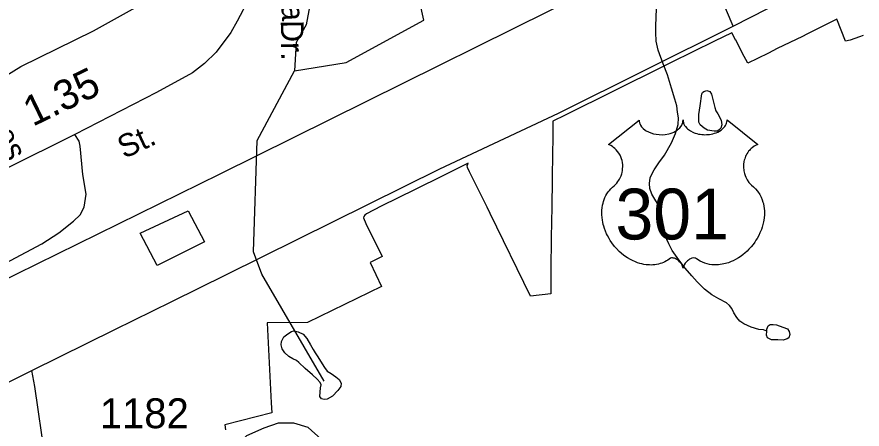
# Model space of a CAD drawing. Extents: x 2082433 to 2279600, y 546599 to 755198.
# Drawn here: x 2171377 to 2174911, y 617467 to 619190 of the extents above; entities that cross this region are included whole.
import ezdxf

# ---------------------------------------------------------------- set-up
doc = ezdxf.new("R2010")
doc.units = 0
for name, color, linetype in [('Exist Boundary Political City Limit New', 7, 'Continuous'), ('Exist Cultural Warehouse Building Footprint', 7, 'Continuous'), ('Exist Hydrographic Misc Water Feature', 7, 'Continuous'), ('Exist Hydrographic Pond Under 1500 Sq Ft', 7, 'Continuous'), ('Exist Railroad Mainline', 7, 'Continuous'), ('Exist Road Non-System Type 51', 7, 'Continuous'), ('Exist Road Non-System Type 51 Label', 7, 'Continuous'), ('Exist Road Primary US Attributed', 7, 'Continuous'), ('Exist Road Primary US Shield CELL', 7, 'Continuous'), ('Exist Road Primary US Shield Number Label', 7, 'Continuous'), ('Exist Road Secondary Mileage Hundredths English Label', 7, 'Continuous'), ('Exist Road Secondary Type 51 Attributed', 7, 'Continuous'), ('Exist Road Secondary Type 51 Label', 7, 'Continuous'), ('Exist Road Secondary Type 51 Number Label', 7, 'Continuous'), ('Map Preparation Boundary City Limit Buffer Line', 7, 'Continuous')]:
    doc.layers.add(name, color=color, linetype=linetype)

msp = doc.modelspace()

# ---------------------------------------------------------------- linework, layer by layer
at = {"layer": 'Exist Boundary Political City Limit New'}
for points in [[(2174916, 619112.8), (2174899.5, 619106.9), (2174861.5, 619093.3), (2174841.8, 619089.6), (2174805, 619180.3), (2174757.8, 619157.1), (2174680, 619117.8), (2174662.2, 619109.1), (2174609, 619082.8), (2174556.5, 619057.8), (2174519.8, 619039.4), (2174473.5, 619016.9), (2174432.5, 618996.6), (2174410, 619039.8), (2174382.8, 619094.3), (2174381.5, 619093.7), (2174381.2, 619094.3), (2174365.8, 619124.3), (2174293.8, 619088.9), (2174112, 618999.6), (2174079.2, 618983.4), (2173669, 618780), (2173618, 618754.8), (2173617.5, 618694.5), (2173616.5, 618608.4), (2173615, 618527.5), (2173614.5, 618509.4), (2173613, 618395.9), (2173611, 618268.7), (2173609.5, 618131.9), (2173609.8, 618032.3), (2173525, 618023.3), (2173356, 618368.4), (2173343, 618394.9), (2173325, 618431), (2173268.8, 618542.8)], [(2173268.8, 618542.8), (2173261, 618561.4), (2173260.2, 618568.8), (2173262, 618573.9), (2173264.2, 618578.6), (2173183, 618538.6), (2173158.2, 618526.6), (2173042, 618468.3), (2172900, 618398.9), (2172838.2, 618367.2), (2172832, 618361.9), (2172827.5, 618355.9), (2172825.8, 618349.8), (2172835.5, 618326.7), (2172904.2, 618188.7), (2172854.5, 618163.2), (2172901.2, 618062.8), (2172592.2, 617913.1), (2172423.5, 617911.6), (2172439.8, 617576.4), (2172442.2, 617535.7), (2172246, 617484.6), (2172248.8, 617464)]]:
    msp.add_lwpolyline(points, dxfattribs=at)
at = {"layer": 'Exist Cultural Warehouse Building Footprint'}
msp.add_lwpolyline([(2172093.2, 618380), (2172161.2, 618250.2), (2171963.5, 618150.5), (2171892.4, 618286.6)], close=True, dxfattribs=at)
at = {"layer": 'Exist Hydrographic Misc Water Feature'}
for points in [[(2174513, 617876.4), (2174498.6, 617882.6), (2174478.9, 617884.3), (2174447.1, 617894), (2174416.6, 617907.9), (2174400.4, 617918.1), (2174386.6, 617934), (2174374.5, 617953.6), (2174366.6, 617971.9), (2174356.1, 617983.6), (2174344.2, 617995.6), (2174312.2, 618011.3), (2174282.1, 618029.2), (2174252.1, 618052.9), (2174229.8, 618074.9), (2174221.8, 618083), (2174199.6, 618108.6), (2174171.5, 618140.5), (2174145.3, 618174.5), (2174117, 618214.4), (2174102.9, 618242.1), (2174094.9, 618259.9), (2174086.4, 618294), (2174078.2, 618333.8), (2174072.5, 618367.9), (2174066.4, 618392), (2174056.1, 618409.8), (2174043.8, 618427.9), (2174032.1, 618449.5), (2174023.7, 618473.4), (2174021.7, 618493.6), (2174025.1, 618517.8), (2174031.3, 618533.6), (2174040.9, 618551.6), (2174061, 618579.7), (2174084.6, 618611.9), (2174114.5, 618664.1), (2174130.3, 618702.3), (2174142.2, 618740.3), (2174143.9, 618768.4), (2174139.8, 618792.1), (2174135.7, 618818.3), (2174127.5, 618846.3), (2174113.5, 618891.8), (2174096.9, 618947.9), (2174078.5, 618993.6), (2174058.4, 619051.4), (2174050.4, 619089.5), (2174048.3, 619125.5), (2174048.1, 619155.5), (2174049.7, 619185.3), (2174051.2, 619227.7)], [(2172661.8, 617667.2), (2172400.8, 618115.3), (2172366.8, 618207.8), (2172380.9, 618673.3), (2172537.8, 618965.4)], [(2174307.7, 618785), (2174321.6, 618759.3), (2174324.3, 618739.1), (2174320.2, 618725.1), (2174314.3, 618719.1), (2174305.9, 618713.1), (2174292.3, 618713.1), (2174264, 618717), (2174250.1, 618724.8), (2174234.1, 618738.5), (2174228.1, 618750.8), (2174227.7, 618782.4), (2174233.9, 618818.5), (2174241.3, 618868.8), (2174243.1, 618874.6), (2174249.3, 618878.6), (2174261.6, 618882.8), (2174273.7, 618879), (2174281.5, 618866.8), (2174287.8, 618839.1), (2174295.6, 618811.2), (2174299.9, 618797.1), (2174307.7, 618785)], [(2174513, 617876.4), (2174513, 617884.5), (2174518.7, 617898.6), (2174526.7, 617904.7), (2174538.6, 617904.5), (2174552.7, 617902.8), (2174564.8, 617898.9), (2174598.9, 617886.9), (2174606.7, 617875.2), (2174608.9, 617863.1), (2174604.8, 617849.1), (2174597, 617845), (2174581, 617838.9), (2174558.9, 617841), (2174532.8, 617840.5), (2174515.2, 617848.4), (2174510.7, 617860.5), (2174513, 617876.4)], [(2172509.6, 617865.2), (2172525.8, 617875.3), (2172535.4, 617877.5), (2172553.5, 617873.5), (2172573.6, 617863.7), (2172589.6, 617845.8), (2172603.9, 617819.7), (2172616, 617800), (2172623.8, 617785.9), (2172632.2, 617774.1), (2172662.6, 617724.1), (2172674.3, 617710.1), (2172690.9, 617700.3), (2172710.5, 617686.4), (2172724.7, 617674.5), (2172732.7, 617658.7), (2172730.8, 617644.8), (2172718.8, 617628.8), (2172697, 617604.5), (2172674.9, 617592.4), (2172661.1, 617590.5), (2172651.1, 617594.4), (2172642.9, 617604.2), (2172645.1, 617622.1), (2172646.8, 617640), (2172648.8, 617652.3), (2172644.9, 617662.2), (2172632.8, 617675.8), (2172612.3, 617693.9), (2172582.4, 617720), (2172556.4, 617745.8), (2172546.3, 617753.4), (2172530.1, 617761.5), (2172513.9, 617771.3), (2172497.9, 617785.4), (2172486, 617803.1), (2172481.9, 617819.1), (2172483.8, 617833), (2172493.6, 617853), (2172509.6, 617865.2)]]:
    msp.add_lwpolyline(points, dxfattribs=at)
at = {"layer": 'Exist Hydrographic Pond Under 1500 Sq Ft'}
for points in [[(2172983, 619510.2), (2172934, 619619.9), (2172791.9, 619583.4), (2172642.8, 619458.6), (2172586.8, 619157.9), (2172544.8, 619083.3), (2172537.8, 618965.4)], [(2172537.8, 618965.4), (2172753.9, 619000.3), (2173077.9, 619177.4), (2173026.8, 619411.3), (2172983, 619510.2)]]:
    msp.add_lwpolyline(points, dxfattribs=at)
at = {"layer": 'Exist Railroad Mainline'}
msp.add_lwpolyline([(2170553.3, 617720.2), (2171205.8, 618032.4), (2172226.6, 618534.9), (2174218.4, 619521.9), (2174391.3, 619615.2), (2175826.1, 620312.3), (2177206.7, 620993.6), (2179726, 622241.3), (2180752.8, 622751.5), (2180934.4, 622840.5), (2181106.8, 622927.7), (2181227.7, 622989.4), (2181379.7, 623077.8), (2181522.7, 623167.1), (2181651.5, 623263.2), (2181762.7, 623355), (2181817.4, 623406.6)], dxfattribs=at)
at = {"layer": 'Exist Road Non-System Type 51'}
for points in [[(2171180.7, 618851.4), (2171394, 618983.7), (2171697.4, 619132), (2171872.3, 619229.2), (2171933.5, 619259.7), (2172004.2, 619305.4), (2172033.9, 619355.6), (2172047.6, 619437.7), (2172035, 619549.5), (2172025.9, 619743.4)], [(2174372.3, 619152), (2174296.1, 619330.6), (2174246.7, 619454.6), (2174218.4, 619521.9)], [(2171180.7, 618084.9), (2171283.3, 618137.3), (2171481.8, 618242.3), (2171552.5, 618287.9), (2171614.1, 618335.8), (2171641.5, 618363.2), (2171657.5, 618395.1), (2171666.6, 618449.9), (2171652.9, 618532), (2171641.5, 618650.6), (2171636.9, 618671.2), (2171619.8, 618698.5)]]:
    msp.add_lwpolyline(points, dxfattribs=at)
msp.add_lwpolyline([(2172638.1, 617140.7), (2172683.7, 617177.2), (2172695.2, 617220.5), (2172670.1, 617387), (2172649.5, 617425.8), (2172594.8, 617473.7), (2172535.5, 617492), (2172469.3, 617492), (2172410, 617471.5), (2172337, 617439.5), (2172305.1, 617409.9), (2172284.5, 617364.2), (2172291.4, 617309.5), (2172314.2, 617188.6), (2172334.7, 617147.5), (2172375.8, 617129.3), (2172435.1, 617127), (2172514.9, 617142.9), (2172578.8, 617156.6), (2172597.1, 617161.2), (2172615.3, 617161.2)], close=True, dxfattribs=at)
at = {"layer": 'Exist Road Primary US Attributed'}
for points in [[(2171439.1, 617711.6), (2171786.5, 617883.9), (2172024.9, 618000.5), (2172252.7, 618113.7), (2173144.9, 618554.9), (2173641.6, 618788.2), (2174372.3, 619152), (2174949.3, 619447.2), (2175681.2, 619796), (2175967.6, 619946.6), (2176407.3, 620166.2), (2177435.4, 620662.7), (2177808.9, 620850.9), (2178698.4, 621295.5), (2179153.7, 621509.9), (2179604.9, 621690.7), (2179684.7, 621723.8), (2180082.8, 621865.2), (2180175.4, 621898.8), (2180384.3, 621975.4), (2180489.2, 622014.5), (2180574.7, 622044.7)], [(2170054.8, 617028.9), (2170410.7, 617195.2), (2171053.4, 617521.9), (2171228.1, 617607.6), (2171355.5, 617670.3), (2171439.1, 617711.6)]]:
    msp.add_lwpolyline(points, dxfattribs=at)
at = {"layer": 'Exist Road Primary US Shield CELL'}
msp.add_lwpolyline([(2173978.6, 618759.3), (2173978.9, 618754), (2173980.2, 618747.7), (2173981.2, 618744.4), (2173984.1, 618738.2), (2173989, 618730.8), (2173995.8, 618723.6), (2174003.5, 618717.3), (2174008.6, 618714), (2174017.4, 618709.3), (2174027.3, 618705.1), (2174038.4, 618701.9), (2174049.7, 618699.6), (2174062.1, 618698.2), (2174074.4, 618698), (2174087.6, 618699), (2174102.2, 618701.8), (2174108.9, 618703.6), (2174116.4, 618706.1), (2174123.4, 618709), (2174131.1, 618713.1), (2174137.2, 618717.1), (2174142.1, 618720.6), (2174148.9, 618727.1), (2174154.3, 618733.9), (2174156.6, 618737.7), (2174158.6, 618741.3), (2174161.3, 618749.1), (2174162, 618752.5), (2174162.6, 618759.6), (2174163, 618753.6), (2174163.6, 618749.9), (2174164.6, 618746.3), (2174166.1, 618742.4), (2174168.9, 618736.9), (2174171.9, 618732.4), (2174177.6, 618725.6), (2174181.2, 618722.3), (2174184.5, 618719.6), (2174193.2, 618713.6), (2174203.4, 618708.4), (2174208.4, 618706.2), (2174213.6, 618704.4), (2174220.1, 618702.4), (2174226.9, 618700.8), (2174233.6, 618699.7), (2174240.4, 618698.7), (2174247.4, 618698.2), (2174253.1, 618698), (2174260.1, 618698.1), (2174266.5, 618698.5), (2174273.1, 618699.2), (2174280.4, 618700.4), (2174286.3, 618701.7), (2174294, 618703.8), (2174301, 618706.3), (2174307.2, 618709), (2174315.1, 618713.1), (2174321.6, 618717.2), (2174326.3, 618721), (2174331.9, 618726.1), (2174337.2, 618732.3), (2174340.4, 618736.8), (2174342.6, 618741.4), (2174344.6, 618746.3), (2174345.9, 618751.4), (2174346.5, 618755.9), (2174346.6, 618759.7), (2174475.2, 618657.3), (2174472.2, 618656.1), (2174465.2, 618652.7), (2174459.6, 618649.5), (2174450.8, 618643.2), (2174447, 618639.8), (2174443.2, 618636.2), (2174439.7, 618632.4), (2174436.6, 618628.9), (2174432.9, 618623.7), (2174429.6, 618618.5), (2174426.3, 618612.8), (2174423.9, 618607.9), (2174420, 618597.6), (2174418.1, 618591), (2174416.8, 618585.5), (2174415.3, 618574), (2174414.9, 618568.5), (2174414.9, 618563.1), (2174415.2, 618557.4), (2174415.8, 618552), (2174416.8, 618546.3), (2174417.7, 618541.3), (2174419.3, 618535.1), (2174421.5, 618528), (2174424.4, 618521), (2174430.2, 618509.9), (2174437.8, 618498.5), (2174443.2, 618492.1), (2174448.5, 618486.6), (2174456.4, 618479.9), (2174460.7, 618476.1), (2174465.7, 618471.2), (2174473.7, 618461.8), (2174477, 618457.4), (2174480.3, 618452.5), (2174483.3, 618447.4), (2174486.4, 618441.9), (2174488.8, 618437.2), (2174493.3, 618426.1), (2174496.6, 618415.4), (2174498.1, 618409.8), (2174500.5, 618397.2), (2174501.4, 618391), (2174502.4, 618378.6), (2174502.5, 618363.7), (2174501.3, 618349.6), (2174498.7, 618333.1), (2174496.5, 618323.2), (2174493.1, 618311.8), (2174489.8, 618301.8), (2174483.9, 618287.2), (2174478.7, 618276.5), (2174472, 618264.1), (2174467.3, 618256.5), (2174462, 618248.5), (2174455.2, 618239.2), (2174447.3, 618229.3), (2174437.8, 618218.9), (2174430.1, 618211.2), (2174420.1, 618202.3), (2174414, 618197.3), (2174405.4, 618190.7), (2174393.5, 618182.8), (2174381.8, 618176.1), (2174371.9, 618171), (2174363.1, 618167.2), (2174351.7, 618162.8), (2174332.7, 618157.6), (2174325.8, 618156.2), (2174317.6, 618154.9), (2174309.9, 618154.2), (2174302.5, 618153.7), (2174292.4, 618153.7), (2174282.5, 618154.5), (2174273.1, 618155.8), (2174263.3, 618157.9), (2174253, 618160.9), (2174243.7, 618164.6), (2174234.3, 618169.2), (2174218.4, 618179.3), (2174213.8, 618181.7), (2174211.2, 618182.4), (2174205.1, 618182.7), (2174199.3, 618181.5), (2174193.4, 618179.1), (2174189.8, 618177.2), (2174185, 618174.1), (2174181.4, 618171.2), (2174177, 618167), (2174174, 618163.5), (2174171.6, 618160.8), (2174167.2, 618153.7), (2174165.6, 618150.4), (2174163.9, 618146), (2174162.4, 618139.7), (2174160.4, 618147.7), (2174158, 618153), (2174155.3, 618157.6), (2174152.5, 618161.6), (2174148, 618166.8), (2174144, 618170.7), (2174139.1, 618174.6), (2174133.9, 618177.7), (2174129.8, 618179.9), (2174126, 618181.3), (2174121.4, 618182.4), (2174117.6, 618182.7), (2174114.5, 618182.7), (2174110.2, 618181.7), (2174104.4, 618177.5), (2174098.8, 618173.7), (2174092.8, 618170), (2174085.7, 618166.2), (2174080.5, 618163.7), (2174074.2, 618161.3), (2174067, 618158.9), (2174059.1, 618156.8), (2174050.9, 618155.2), (2174043.8, 618154.1), (2174036.1, 618153.4), (2174029.2, 618153.2), (2174022, 618153.3), (2174015.2, 618153.8), (2174007.4, 618154.5), (2173997.7, 618155.9), (2173989.6, 618157.7), (2173981.1, 618160), (2173972.4, 618162.8), (2173963.1, 618166.3), (2173951.4, 618171.4), (2173943.2, 618175.6), (2173930.4, 618183), (2173915.4, 618193.4), (2173904, 618202.6), (2173895.7, 618210.1), (2173883.5, 618222.6), (2173876.3, 618230.7), (2173865, 618245.3), (2173857.8, 618255.8), (2173853.1, 618263.6), (2173846.3, 618276.1), (2173842.5, 618283.9), (2173837.7, 618295.3), (2173833.8, 618305.7), (2173830.6, 618315.6), (2173828.9, 618321.9), (2173826.5, 618332.9), (2173825, 618340.7), (2173823.6, 618351.4), (2173822.8, 618362.8), (2173822.6, 618373.2), (2173822.9, 618381.8), (2173823.9, 618391.9), (2173825.6, 618402.7), (2173827.6, 618411.8), (2173829.5, 618418.5), (2173832.2, 618426.5), (2173835.8, 618435.4), (2173840.1, 618443.9), (2173844.2, 618451), (2173849.3, 618458.6), (2173854.3, 618465), (2173860.8, 618472.2), (2173867.7, 618478.7), (2173873.9, 618483.8), (2173881.4, 618491.1), (2173885.3, 618495.5), (2173889.9, 618501.7), (2173893.6, 618507.4), (2173896.6, 618512.5), (2173900.5, 618520), (2173902.9, 618525.6), (2173905.8, 618534.3), (2173907.3, 618540.3), (2173908.8, 618548.2), (2173909.8, 618555.5), (2173910.2, 618564.7), (2173910, 618572.3), (2173909, 618581.2), (2173907.3, 618589.7), (2173905.3, 618597.2), (2173902.1, 618605.7), (2173899.2, 618611.9), (2173894.3, 618620.4), (2173888.8, 618628.2), (2173883.1, 618634.6), (2173877.4, 618640.3), (2173872, 618644.5), (2173866.8, 618648.2), (2173860.2, 618652.2), (2173853.9, 618655.3), (2173850, 618656.9)], close=True, dxfattribs=at)
at = {"layer": 'Exist Road Secondary Type 51 Attributed'}
for points in [[(2172855.6, 621358.2), (2172839.2, 621161.7), (2172809.3, 620899.5), (2172764.5, 620712.7), (2172712.2, 620574.5), (2172597.4, 620350.2), (2172544.9, 620245.3), (2172455.9, 620053.6), (2172421.7, 619912.2), (2172402.3, 619757.1), (2172396.9, 619564.4), (2172391, 619493.5), (2172377.2, 619394.3), (2172349.8, 619271.1), (2172297.4, 619173), (2172271.4, 619125.1), (2172209.5, 619043), (2172160.8, 618995.1), (2172111.4, 618956.3), (2171961.3, 618874), (2171619.8, 618698.5), (2171331.2, 618554.8)], [(2171610.4, 616782.8), (2171589.7, 616835.2), (2171579.1, 616867.3), (2171564.6, 616922.5), (2171554.5, 616964.5), (2171541.2, 617036.6), (2171521.7, 617165.8), (2171495.2, 617347.2), (2171452.1, 617646), (2171439.1, 617711.6)]]:
    msp.add_lwpolyline(points, dxfattribs=at)
at = {"layer": 'Map Preparation Boundary City Limit Buffer Line'}
for points in [[(2174916, 619112.8), (2174899.5, 619106.9), (2174861.5, 619093.3), (2174841.8, 619089.6), (2174805, 619180.3), (2174757.8, 619157.1), (2174680, 619117.8), (2174662.2, 619109.1), (2174609, 619082.8), (2174556.5, 619057.8), (2174519.8, 619039.4), (2174473.5, 619016.9), (2174432.5, 618996.6), (2174410, 619039.8), (2174382.8, 619094.3), (2174381.5, 619093.7), (2174381.2, 619094.3), (2174365.8, 619124.3), (2174293.8, 619088.9), (2174112, 618999.6), (2174079.2, 618983.4), (2173669, 618780), (2173618, 618754.8), (2173617.5, 618694.5), (2173616.5, 618608.4), (2173615, 618527.5), (2173614.5, 618509.4), (2173613, 618395.9), (2173611, 618268.7), (2173609.5, 618131.9), (2173609.8, 618032.3), (2173525, 618023.3), (2173356, 618368.4), (2173343, 618394.9), (2173325, 618431), (2173268.8, 618542.8)], [(2173268.8, 618542.8), (2173261, 618561.4), (2173260.2, 618568.8), (2173262, 618573.9), (2173264.2, 618578.6), (2173183, 618538.6), (2173158.2, 618526.6), (2173042, 618468.3), (2172900, 618398.9), (2172838.2, 618367.2), (2172832, 618361.9), (2172827.5, 618355.9), (2172825.8, 618349.8), (2172835.5, 618326.7), (2172904.2, 618188.7), (2172854.5, 618163.2), (2172901.2, 618062.8), (2172592.2, 617913.1), (2172423.5, 617911.6), (2172439.8, 617576.4), (2172442.2, 617535.7), (2172246, 617484.6), (2172248.8, 617464)]]:
    msp.add_lwpolyline(points, dxfattribs=at)

# ---------------------------------------------------------------- texts
at = {"layer": 'Exist Road Non-System Type 51 Label'}
for s, rotation, p in [('Azalea', 272.6009, (2172468.5, 619559.9)), ('Dr.', 270.6157, (2172480.3, 619176.4)), ('Jones', 295.9131, (2171190.2, 618886.7))]:
    msp.add_text(s, height=95, rotation=rotation, dxfattribs=at).set_placement(p)
at = {"layer": 'Exist Road Primary US Shield Number Label'}
msp.add_text('301', height=212.5, dxfattribs=at).set_placement((2173879.7, 618260))
at = {"layer": 'Exist Road Secondary Mileage Hundredths English Label'}
msp.add_text('1.35', height=125, rotation=25.8233, dxfattribs=at).set_placement((2171442.9, 618730.3))
at = {"layer": 'Exist Road Secondary Type 51 Label'}
msp.add_text('St.', height=95, rotation=24.8908, dxfattribs=at).set_placement((2171825.4, 618596.2))
at = {"layer": 'Exist Road Secondary Type 51 Number Label'}
msp.add_text('1182', height=125, dxfattribs=at).set_placement((2171723.8, 617471))

doc.saveas('drawing.dxf')
